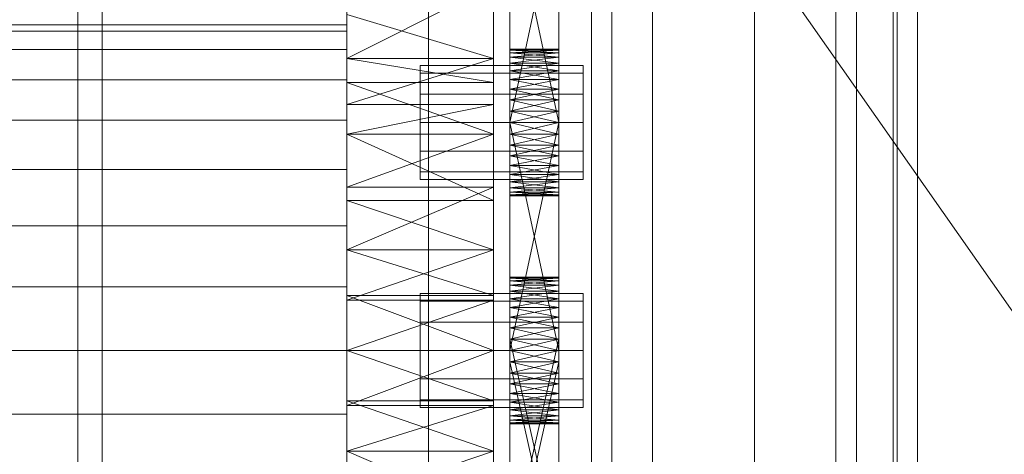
# Model space of a CAD drawing. Header units: millimetres. Extents: x -2233 to 61924, y -68080 to 6847.
# Tile 365 of 656: x 1390 to 1511, y -34086 to -34033. Entities that reach past the tile are written whole.
import ezdxf

# ---------------------------------------------------------------- set-up
doc = ezdxf.new("R2010")
doc.units = ezdxf.units.MM
for name, color, linetype, lineweight in [('COTAS_O', 1, 'Continuous', 0), ('frontal_C03', 7, 'Continuous', 0), ('frontal_secador', 7, 'Continuous', 0), ('frontal_tolva', 7, 'Continuous', 0)]:
    doc.layers.add(name, color=color, linetype=linetype, lineweight=lineweight)
doc.dimstyles.new('R19_100', dxfattribs={"dimtxt": 250, "dimasz": 150, "dimexe": 150, "dimexo": 80, "dimgap": 100, "dimtad": 1, "dimtih": 1, "dimtoh": 1, "dimdsep": 46, "dimcen": 0.09, "dimadec": 0, "dimazin": 0, "dimtfac": 1, "dimtdec": 4, "dimtofl": 0, "dimtmove": 0, "dimatfit": 3, "dimfxl": 1, "dimtolj": 1, "dimtzin": 0, "dimarcsym": 0})

# ---------------------------------------------------------------- blocks, each defined once
blk = doc.blocks.new('DIM_R28_52')
at = {"layer": 'COTAS_O'}
for p, q in [((-1725, -33700), (-1575, -33655)), ((1725, -33700), (1575, -33655)), ((-1725, -34400), (-1725, -33700)), ((-1725, -33700), (1725, -33700)), ((-1725, -33700), (-1575, -33745)), ((1725, -33700), (1575, -33745)), ((1725, -34400), (1725, -33700))]:
    blk.add_line(p, q, dxfattribs=at)
blk.add_text('3450 O', height=250, dxfattribs=at).set_placement((0, -33600))

msp = doc.modelspace()

# ---------------------------------------------------------------- linework, layer by layer
at = {"layer": 'frontal_C03'}
for p, q in [((1500, -32314.944), (1500, -34875.113)), ((1500, -34879.011), (1500, -32318.841)), ((1490, -35975), (1490, -32996.942)), ((1497, -35975), (1497, -32996.942)), ((1490, -35975), (1490, -33266.434)), ((1497, -35975), (1497, -33266.434)), ((1490, -35975), (1490, -33805.417)), ((1497, -35975), (1497, -33805.417)), ((1460, -34086.651), (1460, -33817.159)), ((1500, -33817.159), (1500, -34086.651)), ((1467.5, -34418.43), (1467.5, -33823.47)), ((1492.5, -33823.47), (1492.5, -34418.43)), ((1462.5, -34158.748), (1462.5, -33833.28)), ((1497.5, -33833.28), (1497.5, -34158.748)), ((1462.5, -34165.485), (1462.5, -33840.017)), ((1497.5, -34165.485), (1497.5, -33840.017)), ((1467.5, -34444.787), (1467.5, -33849.827)), ((1492.5, -34444.787), (1492.5, -33849.827)), ((1460, -34125.629), (1460, -33856.137)), ((1500, -34125.629), (1500, -33856.137)), ((1460, -34137.755), (1460, -33868.264)), ((1500, -33868.264), (1500, -34137.755)), ((1460, -34186.478), (1460, -33916.987)), ((1500, -34186.478), (1500, -33916.987)), ((1440, -34274.308), (1440, -33927.401)), ((1480, -33927.401), (1480, -34274.308)), ((1440, -33936.384), (1440, -34283.291)), ((1480, -34283.291), (1480, -33936.384))]:
    msp.add_line(p, q, dxfattribs=at)
at = {"layer": 'frontal_secador'}
for p, q in [((1400, -36000), (1400, -33000)), ((1397, -35940), (1397, -33075)), ((1400, -36000), (1400, -33075)), ((1400, -34600), (1400, -33075)), ((1400, -35940), (1400, -33075)), ((1400, -34650), (1400, -33075)), ((1400, -36000), (1400, -33250)), ((1430, -34003.11), (1430, -34037.635)), ((1430, -34003.11), (1430, -34085.858)), ((1448, -34037.635), (1448, -34003.11)), ((1448, -34085.858), (1448, -34003.11)), ((1450, -34048.281), (1450, -34009.481)), ((1456, -34009.481), (1456, -34048.281)), ((1450, -34011.136), (1450, -34048.281)), ((1456, -34048.281), (1456, -34011.136)), ((1450, -34048.281), (1450, -34013.414)), ((1456, -34013.414), (1456, -34048.281)), ((1450, -34045.5), (1450, -34016.092)), ((1450, -34048.281), (1450, -34016.092)), ((1456, -34016.092), (1456, -34045.5)), ((1456, -34016.092), (1456, -34048.281)), ((1430, -34017.639), (1430, -34037.635)), ((1430, -34061.142), (1430, -34017.639)), ((1430, -34109.365), (1430, -34017.639)), ((1430, -34017.639), (1430, -34085.858)), ((1430, -34151.527), (1430, -34017.639)), ((1448, -34037.635), (1448, -34017.639)), ((1448, -34017.639), (1448, -34061.142)), ((1448, -34017.639), (1448, -34109.365)), ((1448, -34085.858), (1448, -34017.639)), ((1448, -34017.639), (1448, -34151.527)), ((1450, -34017.5), (1450, -34045.5)), ((1456, -34045.5), (1450, -34017.5)), ((1456, -34017.5), (1450, -34045.5)), ((1456, -34045.5), (1456, -34017.5)), ((1430, -34037.635), (1430, -34022.194)), ((1448, -34022.194), (1448, -34037.635)), ((1430, -34028.565), (1430, -34037.635)), ((1448, -34028.565), (1430, -34037.635)), ((1448, -34037.635), (1448, -34028.565)), ((1430, -34037.635), (1430, -34032.223)), ((1448, -34037.635), (1430, -34032.223)), ((1448, -34032.223), (1448, -34037.635)), ((1430, -34033.5), (1325, -34033.5)), ((1430, -34034.269), (1430, -34033.5)), ((1430, -34034.269), (1325, -34034.269)), ((1430, -34036.545), (1430, -34034.269)), ((1430, -34036.545), (1325, -34036.545)), ((1430, -34040.241), (1430, -34036.545)), ((1450, -34036.611), (1450, -34036.5)), ((1456, -34036.611), (1450, -34036.5)), ((1456, -34036.5), (1450, -34036.5)), ((1456, -34036.5), (1450, -34036.611)), ((1450, -34036.611), (1450, -34037.481)), ((1450, -34036.941), (1450, -34036.611)), ((1450, -34036.611), (1450, -34039.136)), ((1456, -34036.941), (1450, -34036.611)), ((1456, -34036.611), (1450, -34036.611)), ((1456, -34036.611), (1450, -34036.941)), ((1450, -34037.481), (1450, -34036.941)), ((1456, -34037.481), (1450, -34036.941)), ((1456, -34036.941), (1450, -34036.941)), ((1456, -34036.941), (1450, -34037.481)), ((1450, -34037.481), (1450, -34039.136)), ((1450, -34038.219), (1450, -34037.481)), ((1450, -34041.414), (1450, -34037.481)), ((1450, -34076.281), (1450, -34037.481)), ((1456, -34038.219), (1450, -34037.481)), ((1456, -34037.481), (1450, -34037.481)), ((1456, -34037.481), (1450, -34038.219)), ((1456, -34036.611), (1456, -34036.5)), ((1456, -34037.481), (1456, -34036.611)), ((1456, -34036.611), (1456, -34036.941)), ((1456, -34039.136), (1456, -34036.611)), ((1456, -34036.941), (1456, -34037.481)), ((1456, -34039.136), (1456, -34037.481)), ((1456, -34037.481), (1456, -34038.219)), ((1456, -34037.481), (1456, -34041.414)), ((1456, -34037.481), (1456, -34076.281)), ((1430, -34037.635), (1430, -34055.058)), ((1430, -34040.589), (1430, -34037.635)), ((1430, -34037.635), (1430, -34061.142)), ((1430, -34037.635), (1430, -34043.268)), ((1430, -34037.635), (1430, -34085.858)), ((1448, -34040.589), (1430, -34037.635)), ((1448, -34037.635), (1430, -34037.635)), ((1448, -34037.635), (1430, -34043.268)), ((1439, -34039.438), (1439, -34038.5)), ((1459, -34038.5), (1439, -34038.5)), ((1448, -34055.058), (1448, -34037.635)), ((1448, -34037.635), (1448, -34040.589)), ((1448, -34061.142), (1448, -34037.635)), ((1448, -34043.268), (1448, -34037.635)), ((1448, -34085.858), (1448, -34037.635)), ((1450, -34039.136), (1450, -34038.219)), ((1456, -34039.136), (1450, -34038.219)), ((1456, -34038.219), (1450, -34038.219)), ((1456, -34038.219), (1450, -34039.136)), ((1456, -34038.219), (1456, -34039.136)), ((1459, -34039.438), (1459, -34038.5)), ((1439, -34042), (1439, -34039.438)), ((1459, -34039.438), (1439, -34039.438)), ((1450, -34039.136), (1450, -34041.414)), ((1450, -34040.21), (1450, -34039.136)), ((1450, -34039.136), (1450, -34044.092)), ((1450, -34039.136), (1450, -34076.281)), ((1456, -34040.21), (1450, -34039.136)), ((1456, -34039.136), (1450, -34039.136)), ((1456, -34039.136), (1450, -34040.21)), ((1456, -34041.414), (1456, -34039.136)), ((1456, -34039.136), (1456, -34040.21)), ((1456, -34044.092), (1456, -34039.136)), ((1456, -34076.281), (1456, -34039.136)), ((1459, -34042), (1459, -34039.438)), ((1430, -34040.241), (1325, -34040.241)), ((1430, -34045.216), (1430, -34040.241)), ((1430, -34040.589), (1430, -34055.058)), ((1430, -34046.925), (1430, -34040.589)), ((1448, -34046.925), (1430, -34040.589)), ((1448, -34040.589), (1430, -34040.589)), ((1448, -34055.058), (1448, -34040.589)), ((1448, -34040.589), (1448, -34046.925)), ((1450, -34041.414), (1450, -34040.21)), ((1456, -34041.414), (1450, -34040.21)), ((1456, -34040.21), (1450, -34040.21)), ((1456, -34040.21), (1450, -34041.414)), ((1456, -34040.21), (1456, -34041.414)), ((1439, -34045.5), (1439, -34042)), ((1459, -34042), (1439, -34042)), ((1450, -34041.414), (1450, -34044.092)), ((1450, -34042.719), (1450, -34041.414)), ((1450, -34076.281), (1450, -34041.414)), ((1456, -34042.719), (1450, -34041.414)), ((1456, -34041.414), (1450, -34041.414)), ((1456, -34041.414), (1450, -34042.719)), ((1456, -34044.092), (1456, -34041.414)), ((1456, -34041.414), (1456, -34042.719)), ((1456, -34041.414), (1456, -34076.281)), ((1459, -34045.5), (1459, -34042)), ((1430, -34053.424), (1430, -34043.268)), ((1430, -34043.268), (1430, -34046.925)), ((1430, -34061.142), (1430, -34043.268)), ((1448, -34043.268), (1430, -34043.268)), ((1448, -34043.268), (1430, -34046.925)), ((1448, -34043.268), (1448, -34053.424)), ((1448, -34046.925), (1448, -34043.268)), ((1448, -34043.268), (1448, -34061.142)), ((1450, -34044.092), (1450, -34042.719)), ((1456, -34044.092), (1450, -34042.719)), ((1456, -34042.719), (1450, -34042.719)), ((1456, -34042.719), (1450, -34044.092)), ((1456, -34042.719), (1456, -34044.092)), ((1450, -34073.5), (1450, -34044.092)), ((1450, -34044.092), (1450, -34045.5)), ((1450, -34076.281), (1450, -34044.092)), ((1456, -34045.5), (1450, -34044.092)), ((1456, -34044.092), (1450, -34044.092)), ((1456, -34044.092), (1450, -34045.5)), ((1456, -34044.092), (1456, -34073.5)), ((1456, -34045.5), (1456, -34044.092)), ((1456, -34044.092), (1456, -34076.281)), ((1430, -34045.216), (1325, -34045.216)), ((1430, -34051.277), (1430, -34045.216)), ((1439, -34045.5), (1439, -34049)), ((1439, -34045.5), (1459, -34045.5)), ((1450, -34045.5), (1450, -34073.5)), ((1456, -34073.5), (1450, -34045.5)), ((1456, -34045.5), (1450, -34045.5)), ((1456, -34045.5), (1450, -34073.5)), ((1450, -34048.281), (1450, -34045.5)), ((1450, -34045.5), (1450, -34046.908)), ((1456, -34045.5), (1450, -34046.908)), ((1456, -34046.908), (1450, -34045.5)), ((1456, -34073.5), (1456, -34045.5)), ((1456, -34045.5), (1456, -34048.281)), ((1456, -34046.908), (1456, -34045.5)), ((1459, -34049), (1459, -34045.5)), ((1430, -34055.058), (1430, -34046.925)), ((1430, -34046.925), (1430, -34053.424)), ((1448, -34055.058), (1430, -34046.925)), ((1448, -34046.925), (1430, -34046.925)), ((1448, -34046.925), (1430, -34053.424)), ((1448, -34046.925), (1448, -34055.058)), ((1448, -34053.424), (1448, -34046.925)), ((1450, -34046.908), (1450, -34048.281)), ((1456, -34046.908), (1450, -34046.908)), ((1456, -34046.908), (1450, -34048.281)), ((1456, -34048.281), (1450, -34046.908)), ((1456, -34048.281), (1456, -34046.908)), ((1450, -34050.79), (1450, -34048.281)), ((1450, -34048.281), (1450, -34049.586)), ((1450, -34052.781), (1450, -34048.281)), ((1450, -34054.5), (1450, -34048.281)), ((1456, -34048.281), (1450, -34048.281)), ((1456, -34048.281), (1450, -34049.586)), ((1456, -34049.586), (1450, -34048.281)), ((1456, -34048.281), (1456, -34050.79)), ((1456, -34049.586), (1456, -34048.281)), ((1456, -34048.281), (1456, -34052.781)), ((1456, -34048.281), (1456, -34054.5)), ((1439, -34049), (1439, -34051.562)), ((1459, -34049), (1439, -34049)), ((1459, -34049), (1459, -34051.562)), ((1450, -34049.586), (1450, -34050.79)), ((1456, -34049.586), (1450, -34049.586)), ((1456, -34049.586), (1450, -34050.79)), ((1456, -34050.79), (1450, -34049.586)), ((1456, -34050.79), (1456, -34049.586)), ((1430, -34051.277), (1325, -34051.277)), ((1430, -34058.193), (1430, -34051.277)), ((1439, -34051.562), (1439, -34052.5)), ((1459, -34051.562), (1439, -34051.562)), ((1450, -34052.781), (1450, -34050.79)), ((1450, -34050.79), (1450, -34051.864)), ((1456, -34050.79), (1450, -34050.79)), ((1456, -34050.79), (1450, -34051.864)), ((1456, -34051.864), (1450, -34050.79)), ((1450, -34051.864), (1450, -34052.781)), ((1456, -34051.864), (1450, -34051.864)), ((1456, -34051.864), (1450, -34052.781)), ((1456, -34052.781), (1450, -34051.864)), ((1456, -34050.79), (1456, -34052.781)), ((1456, -34051.864), (1456, -34050.79)), ((1456, -34052.781), (1456, -34051.864)), ((1459, -34051.562), (1459, -34052.5)), ((1459, -34052.5), (1439, -34052.5)), ((1450, -34054.059), (1450, -34052.781)), ((1450, -34052.781), (1450, -34053.519)), ((1450, -34054.5), (1450, -34052.781)), ((1456, -34052.781), (1450, -34052.781)), ((1456, -34052.781), (1450, -34053.519)), ((1456, -34053.519), (1450, -34052.781)), ((1456, -34052.781), (1456, -34054.059)), ((1456, -34053.519), (1456, -34052.781)), ((1456, -34052.781), (1456, -34054.5)), ((1430, -34053.424), (1430, -34061.142)), ((1448, -34053.424), (1430, -34053.424)), ((1448, -34053.424), (1430, -34061.142)), ((1448, -34061.142), (1448, -34053.424)), ((1450, -34053.519), (1450, -34054.059)), ((1456, -34053.519), (1450, -34053.519)), ((1456, -34053.519), (1450, -34054.059)), ((1456, -34054.059), (1450, -34053.519)), ((1450, -34054.5), (1450, -34054.059)), ((1450, -34054.059), (1450, -34054.389)), ((1456, -34054.059), (1450, -34054.059)), ((1456, -34054.059), (1450, -34054.389)), ((1456, -34054.389), (1450, -34054.059)), ((1450, -34054.389), (1450, -34054.5)), ((1456, -34054.389), (1450, -34054.389)), ((1456, -34054.389), (1450, -34054.5)), ((1456, -34054.5), (1450, -34054.389)), ((1456, -34054.059), (1456, -34053.519)), ((1456, -34054.059), (1456, -34054.5)), ((1456, -34054.389), (1456, -34054.059)), ((1456, -34054.5), (1456, -34054.389)), ((1430, -34061.142), (1430, -34055.058)), ((1448, -34061.142), (1430, -34055.058)), ((1448, -34055.058), (1430, -34055.058)), ((1448, -34055.058), (1448, -34061.142)), ((1456, -34054.5), (1450, -34054.5)), ((1430, -34058.193), (1325, -34058.193)), ((1430, -34065.696), (1430, -34058.193)), ((1430, -34061.142), (1430, -34079.698)), ((1430, -34066.753), (1430, -34061.142)), ((1430, -34061.142), (1430, -34085.858)), ((1430, -34061.142), (1430, -34067.302)), ((1430, -34109.365), (1430, -34061.142)), ((1448, -34066.753), (1430, -34061.142)), ((1448, -34061.142), (1430, -34061.142)), ((1448, -34061.142), (1430, -34067.302)), ((1448, -34079.698), (1448, -34061.142)), ((1448, -34061.142), (1448, -34066.753)), ((1448, -34085.858), (1448, -34061.142)), ((1448, -34067.302), (1448, -34061.142)), ((1448, -34061.142), (1448, -34109.365)), ((1450, -34064.611), (1450, -34064.5)), ((1456, -34064.611), (1450, -34064.5)), ((1456, -34064.5), (1450, -34064.5)), ((1456, -34064.5), (1450, -34064.611)), ((1450, -34064.5), (1450, -34064.941)), ((1450, -34064.5), (1450, -34066.219)), ((1450, -34064.611), (1450, -34065.481)), ((1450, -34064.941), (1450, -34064.611)), ((1450, -34064.611), (1450, -34067.136)), ((1450, -34064.611), (1450, -34072.092)), ((1450, -34069.414), (1450, -34064.611)), ((1456, -34064.941), (1450, -34064.611)), ((1456, -34064.611), (1450, -34064.611)), ((1456, -34064.611), (1450, -34064.941)), ((1450, -34065.481), (1450, -34064.941)), ((1456, -34065.481), (1450, -34064.941)), ((1456, -34064.941), (1450, -34064.941)), ((1456, -34064.941), (1450, -34065.481)), ((1450, -34064.941), (1450, -34066.219)), ((1456, -34064.611), (1456, -34064.5)), ((1456, -34064.941), (1456, -34064.5)), ((1456, -34066.219), (1456, -34064.5)), ((1456, -34065.481), (1456, -34064.611)), ((1456, -34064.611), (1456, -34064.941)), ((1456, -34067.136), (1456, -34064.611)), ((1456, -34072.092), (1456, -34064.611)), ((1456, -34064.611), (1456, -34069.414)), ((1456, -34064.941), (1456, -34065.481)), ((1456, -34066.219), (1456, -34064.941)), ((1430, -34065.696), (1325, -34065.696)), ((1430, -34073.5), (1430, -34065.696)), ((1450, -34065.481), (1450, -34067.136)), ((1450, -34066.219), (1450, -34065.481)), ((1450, -34069.414), (1450, -34065.481)), ((1456, -34066.219), (1450, -34065.481)), ((1456, -34065.481), (1450, -34065.481)), ((1456, -34065.481), (1450, -34066.219)), ((1450, -34067.136), (1450, -34066.219)), ((1456, -34067.136), (1450, -34066.219)), ((1456, -34066.219), (1450, -34066.219)), ((1456, -34066.219), (1450, -34067.136)), ((1450, -34066.219), (1450, -34068.21)), ((1450, -34066.219), (1450, -34070.719)), ((1450, -34066.219), (1450, -34101.483)), ((1450, -34104.161), (1450, -34066.219)), ((1456, -34067.136), (1456, -34065.481)), ((1456, -34065.481), (1456, -34066.219)), ((1456, -34065.481), (1456, -34069.414)), ((1456, -34066.219), (1456, -34067.136)), ((1456, -34068.21), (1456, -34066.219)), ((1456, -34070.719), (1456, -34066.219)), ((1456, -34101.483), (1456, -34066.219)), ((1456, -34066.219), (1456, -34104.161)), ((1430, -34066.753), (1430, -34079.698)), ((1430, -34073.5), (1430, -34066.753)), ((1448, -34073.5), (1430, -34066.753)), ((1448, -34066.753), (1430, -34066.753)), ((1430, -34080.247), (1430, -34067.302)), ((1430, -34067.302), (1430, -34073.5)), ((1430, -34085.858), (1430, -34067.302)), ((1448, -34067.302), (1430, -34067.302)), ((1448, -34067.302), (1430, -34073.5)), ((1439, -34067.438), (1439, -34066.5)), ((1459, -34066.5), (1439, -34066.5)), ((1439, -34070), (1439, -34067.438)), ((1459, -34067.438), (1439, -34067.438)), ((1448, -34079.698), (1448, -34066.753)), ((1448, -34066.753), (1448, -34073.5)), ((1448, -34067.302), (1448, -34080.247)), ((1448, -34073.5), (1448, -34067.302)), ((1448, -34067.302), (1448, -34085.858)), ((1450, -34067.136), (1450, -34069.414)), ((1450, -34068.21), (1450, -34067.136)), ((1450, -34067.136), (1450, -34072.092)), ((1456, -34068.21), (1450, -34067.136)), ((1456, -34067.136), (1450, -34067.136)), ((1456, -34067.136), (1450, -34068.21)), ((1456, -34069.414), (1456, -34067.136)), ((1456, -34067.136), (1456, -34068.21)), ((1456, -34072.092), (1456, -34067.136)), ((1459, -34067.438), (1459, -34066.5)), ((1459, -34070), (1459, -34067.438)), ((1450, -34069.414), (1450, -34068.21)), ((1456, -34069.414), (1450, -34068.21)), ((1456, -34068.21), (1450, -34068.21)), ((1456, -34068.21), (1450, -34069.414)), ((1450, -34068.21), (1450, -34070.719)), ((1456, -34068.21), (1456, -34069.414)), ((1456, -34070.719), (1456, -34068.21)), ((1439, -34073.5), (1439, -34070)), ((1459, -34070), (1439, -34070)), ((1450, -34069.414), (1450, -34072.092)), ((1450, -34070.719), (1450, -34069.414)), ((1450, -34100.075), (1450, -34069.414)), ((1450, -34105.365), (1450, -34069.414)), ((1450, -34108.635), (1450, -34069.414)), ((1456, -34070.719), (1450, -34069.414)), ((1456, -34069.414), (1450, -34069.414)), ((1456, -34069.414), (1450, -34070.719)), ((1456, -34072.092), (1456, -34069.414)), ((1456, -34069.414), (1456, -34070.719)), ((1456, -34069.414), (1456, -34100.075)), ((1456, -34069.414), (1456, -34105.365)), ((1456, -34069.414), (1456, -34108.635)), ((1459, -34073.5), (1459, -34070)), ((1450, -34072.092), (1450, -34070.719)), ((1456, -34072.092), (1450, -34070.719)), ((1456, -34070.719), (1450, -34070.719)), ((1456, -34070.719), (1450, -34072.092)), ((1450, -34070.719), (1450, -34098.668)), ((1450, -34073.5), (1450, -34070.719)), ((1450, -34070.719), (1450, -34101.483)), ((1450, -34104.161), (1450, -34070.719)), ((1456, -34070.719), (1456, -34072.092)), ((1456, -34098.668), (1456, -34070.719)), ((1456, -34070.719), (1456, -34073.5)), ((1456, -34101.483), (1456, -34070.719)), ((1456, -34070.719), (1456, -34104.161)), ((1450, -34072.092), (1450, -34074.908)), ((1450, -34073.5), (1450, -34072.092)), ((1450, -34100.075), (1450, -34072.092)), ((1450, -34072.092), (1450, -34098.668)), ((1450, -34072.092), (1450, -34102.857)), ((1450, -34072.092), (1450, -34105.365)), ((1450, -34072.092), (1450, -34108.635)), ((1456, -34073.5), (1450, -34072.092)), ((1456, -34072.092), (1450, -34072.092)), ((1456, -34072.092), (1450, -34098.668)), ((1456, -34098.668), (1450, -34072.092)), ((1456, -34072.092), (1450, -34073.5)), ((1456, -34074.908), (1456, -34072.092)), ((1456, -34072.092), (1456, -34073.5)), ((1456, -34072.092), (1456, -34100.075)), ((1456, -34098.668), (1456, -34072.092)), ((1456, -34102.857), (1456, -34072.092)), ((1456, -34105.365), (1456, -34072.092)), ((1456, -34108.635), (1456, -34072.092)), ((1325, -34073.5), (1430, -34073.5)), ((1430, -34081.304), (1430, -34073.5)), ((1430, -34079.698), (1430, -34073.5)), ((1430, -34073.5), (1430, -34080.247)), ((1430, -34073.5), (1448, -34073.5)), ((1448, -34073.5), (1430, -34080.247)), ((1448, -34079.698), (1430, -34073.5)), ((1439, -34073.5), (1439, -34077)), ((1439, -34073.5), (1459, -34073.5)), ((1448, -34073.5), (1448, -34079.698)), ((1448, -34080.247), (1448, -34073.5)), ((1450, -34076.281), (1450, -34073.5)), ((1450, -34073.5), (1450, -34074.908)), ((1450, -34073.5), (1456, -34073.5)), ((1456, -34073.5), (1450, -34074.908)), ((1456, -34074.908), (1450, -34073.5)), ((1450, -34101.483), (1450, -34073.5)), ((1450, -34104.161), (1450, -34073.5)), ((1456, -34073.5), (1456, -34076.281)), ((1456, -34074.908), (1456, -34073.5)), ((1456, -34073.5), (1456, -34101.483)), ((1456, -34073.5), (1456, -34104.161)), ((1459, -34077), (1459, -34073.5)), ((1450, -34074.908), (1450, -34076.281)), ((1456, -34074.908), (1450, -34074.908)), ((1456, -34074.908), (1450, -34076.281)), ((1456, -34076.281), (1450, -34074.908)), ((1450, -34074.908), (1450, -34102.857)), ((1450, -34101.483), (1450, -34074.908)), ((1456, -34101.483), (1450, -34074.908)), ((1456, -34074.908), (1450, -34101.483)), ((1456, -34076.281), (1456, -34074.908)), ((1456, -34102.857), (1456, -34074.908)), ((1456, -34074.908), (1456, -34101.483)), ((1439, -34077), (1439, -34079.562)), ((1459, -34077), (1439, -34077)), ((1450, -34078.79), (1450, -34076.281)), ((1450, -34076.281), (1450, -34077.586)), ((1450, -34080.781), (1450, -34076.281)), ((1450, -34082.5), (1450, -34076.281)), ((1456, -34076.281), (1450, -34076.281)), ((1456, -34076.281), (1450, -34077.586)), ((1456, -34077.586), (1450, -34076.281)), ((1456, -34076.281), (1456, -34078.79)), ((1456, -34077.586), (1456, -34076.281)), ((1456, -34076.281), (1456, -34080.781)), ((1456, -34076.281), (1456, -34082.5)), ((1459, -34077), (1459, -34079.562)), ((1450, -34077.586), (1450, -34078.79)), ((1456, -34077.586), (1450, -34077.586)), ((1456, -34077.586), (1450, -34078.79)), ((1456, -34078.79), (1450, -34077.586)), ((1456, -34078.79), (1456, -34077.586)), ((1430, -34085.858), (1430, -34079.698)), ((1448, -34085.858), (1430, -34079.698)), ((1448, -34079.698), (1430, -34079.698)), ((1439, -34079.562), (1439, -34080.5)), ((1459, -34079.562), (1439, -34079.562)), ((1448, -34079.698), (1448, -34085.858)), ((1450, -34080.781), (1450, -34078.79)), ((1450, -34078.79), (1450, -34079.864)), ((1456, -34078.79), (1450, -34078.79)), ((1456, -34078.79), (1450, -34079.864)), ((1456, -34079.864), (1450, -34078.79)), ((1456, -34078.79), (1456, -34080.781)), ((1456, -34079.864), (1456, -34078.79)), ((1459, -34079.562), (1459, -34080.5)), ((1430, -34080.247), (1430, -34085.858)), ((1448, -34080.247), (1430, -34080.247)), ((1448, -34080.247), (1430, -34085.858)), ((1459, -34080.5), (1439, -34080.5)), ((1448, -34085.858), (1448, -34080.247)), ((1450, -34079.864), (1450, -34080.781)), ((1456, -34079.864), (1450, -34079.864)), ((1456, -34079.864), (1450, -34080.781)), ((1456, -34080.781), (1450, -34079.864)), ((1450, -34082.059), (1450, -34080.781)), ((1450, -34080.781), (1450, -34081.519)), ((1450, -34082.5), (1450, -34080.781)), ((1456, -34080.781), (1450, -34080.781)), ((1456, -34080.781), (1450, -34081.519)), ((1456, -34081.519), (1450, -34080.781)), ((1456, -34080.781), (1456, -34079.864)), ((1456, -34080.781), (1456, -34082.059)), ((1456, -34081.519), (1456, -34080.781)), ((1456, -34080.781), (1456, -34082.5)), ((1430, -34081.304), (1325, -34081.304)), ((1430, -34081.304), (1430, -34088.807)), ((1450, -34081.519), (1450, -34082.059)), ((1456, -34081.519), (1450, -34081.519)), ((1456, -34081.519), (1450, -34082.059)), ((1456, -34082.059), (1450, -34081.519)), ((1450, -34082.5), (1450, -34082.059)), ((1450, -34082.059), (1450, -34082.389)), ((1456, -34082.059), (1450, -34082.059)), ((1456, -34082.059), (1450, -34082.389)), ((1456, -34082.389), (1450, -34082.059)), ((1456, -34082.059), (1456, -34081.519)), ((1456, -34082.059), (1456, -34082.5)), ((1456, -34082.389), (1456, -34082.059)), ((1450, -34082.389), (1450, -34082.5)), ((1456, -34082.389), (1450, -34082.389)), ((1456, -34082.389), (1450, -34082.5)), ((1456, -34082.5), (1450, -34082.389)), ((1456, -34082.5), (1450, -34082.5)), ((1456, -34082.5), (1456, -34082.389)), ((1430, -34085.858), (1430, -34103.732)), ((1430, -34093.576), (1430, -34085.858)), ((1430, -34109.365), (1430, -34085.858)), ((1430, -34085.858), (1430, -34091.942)), ((1430, -34085.858), (1430, -34129.361)), ((1430, -34085.858), (1430, -34151.527)), ((1448, -34085.858), (1430, -34085.858)), ((1448, -34085.858), (1430, -34091.942)), ((1448, -34093.576), (1430, -34085.858)), ((1448, -34103.732), (1448, -34085.858)), ((1448, -34085.858), (1448, -34093.576)), ((1448, -34085.858), (1448, -34109.365)), ((1448, -34091.942), (1448, -34085.858)), ((1448, -34129.361), (1448, -34085.858)), ((1448, -34151.527), (1448, -34085.858))]:
    msp.add_line(p, q, dxfattribs=at)
at = {"layer": 'frontal_tolva'}
msp.add_line((1720.416, -34367.194), (673.416, -32870.194), dxfattribs=at)

# ---------------------------------------------------------------- dimensions: what is measured, and where the dimension line sits
at = {"layer": 'COTAS_O'}
dim = msp.add_aligned_dim(p1=(-1725, -34400), p2=(1725, -34400), distance=700, text='<> O', dimstyle='R19_100', dxfattribs=at)
dim.commit()
dim.dimension.update_dxf_attribs({"geometry": 'DIM_R28_52', "text_midpoint": (0, -33700)})

doc.saveas('drawing.dxf')
